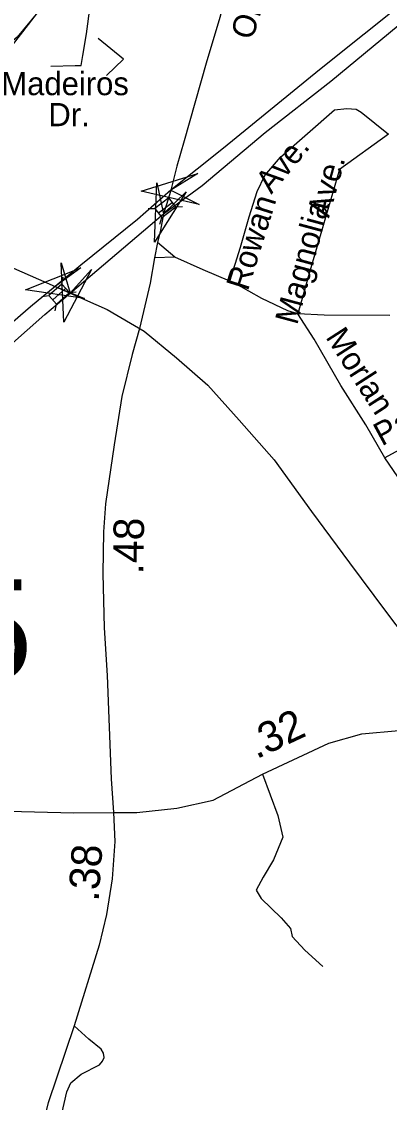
# Model space of a CAD drawing. Extents: x 1473865 to 1648260, y 639067 to 773536.
# Drawn here: x 1561752 to 1563260, y 690440 to 694867 of the extents above; entities that cross this region are included whole.
import ezdxf

# ---------------------------------------------------------------- set-up
doc = ezdxf.new("R2010")
doc.units = 0
for name, color, linetype in [('Exist Railroad Mainline', 7, 'Continuous'), ('Exist Road Non-System Type 51', 7, 'Continuous'), ('Exist Road Non-System Type 51 Label', 7, 'Continuous'), ('Exist Road Primary Interstate Divided Center Attributed', 7, 'Continuous'), ('Exist Road Primary Interstate Structure Standard Bridge CELL', 7, 'Continuous'), ('Exist Road Secondary Mileage Hundredths English Label', 7, 'Continuous'), ('Exist Road Secondary Structure Standard Bridge Attributed CELL', 7, 'Continuous'), ('Exist Road Secondary Structure Standard Bridge Number Label', 7, 'Continuous'), ('Exist Road Secondary Type 51 Attributed', 7, 'Continuous'), ('Exist Road Secondary Type 51 Label', 7, 'Continuous'), ('Exist Road Secondary Type 51 Undivided 4 Lane Attributed', 7, 'Continuous'), ('Exist Utilities Electrical Transmission Line', 7, 'Continuous')]:
    doc.layers.add(name, color=color, linetype=linetype)

msp = doc.modelspace()

# ---------------------------------------------------------------- linework, layer by layer
at = {"layer": 'Exist Railroad Mainline'}
for points in [[(1560991.3, 694176.9), (1561889.2, 693781.9)], [(1561889.2, 693781.9), (1561951.7, 693754.4)], [(1561951.7, 693754.4), (1562103.2, 693687.8), (1562254.4, 693598.3), (1562387.5, 693488.9), (1562514.7, 693377.9), (1562643.1, 693234.5), (1562786.8, 693071.7), (1562939.6, 692859.5), (1563095.9, 692649.8), (1563243.9, 692452.3), (1563366.5, 692289.2)]]:
    msp.add_lwpolyline(points, dxfattribs=at)
at = {"layer": 'Exist Road Non-System Type 51'}
for p, q in [((1562379.9, 693902), (1562309.7, 693961.5)), ((1562379.9, 693902), (1562296.5, 693899.8)), ((1563330, 692950.6), (1563240.6, 693080.3))]:
    msp.add_line(p, q, dxfattribs=at)
for points in [[(1561900.4, 694998.1), (1561818.2, 694905.9), (1561734.3, 694803.6), (1561683.4, 694760.6), (1561635, 694737.6), (1561556.5, 694716.9), (1561496.1, 694696.2), (1561451.5, 694659), (1561414.4, 694607.8), (1561387.3, 694554.1), (1561357.1, 694532.7), (1561323, 694527.4), (1561289.4, 694562.1), (1561256.4, 694608.8)], [(1561871.6, 694684.1), (1561971.8, 694687), (1561996.1, 694687), (1562003.2, 694728.5), (1562017.5, 694816.7), (1562033.2, 694929.8)], [(1562605.6, 693803.2), (1562649.9, 693942.3), (1562684.1, 694067.4), (1562717.9, 694171.2), (1562748.6, 694237), (1562813.1, 694311.4), (1563034.7, 694505.9), (1563085, 694510.4), (1563123.1, 694508.1), (1563144.3, 694495.8), (1563256.4, 694406.1)], [(1563256.4, 694406.1), (1563054.9, 694260.9), (1562930, 693835.5), (1562883.6, 693669.2)], [(1562605.6, 693803.2), (1562496.7, 693849.6), (1562379.9, 693902)], [(1562883.6, 693669.2), (1562843.6, 693682), (1562736.6, 693732.2), (1562629.7, 693792.2)], [(1563240.6, 693080.3), (1563163.1, 693215.7), (1563060.1, 693375.9), (1562951.5, 693566), (1562883.6, 693669.2)], [(1563260.8, 693663.2), (1562992.7, 693663.8), (1562883.6, 693669.2)], [(1563508.6, 693230.4), (1563398, 693165.6), (1563240.6, 693080.3)], [(1562739.3, 691784.2), (1562802.9, 691615.2), (1562823.3, 691525.7), (1562785, 691433.8), (1562741.6, 691362.2), (1562713.5, 691308.6), (1562733.9, 691275.3), (1562815.6, 691196.1), (1562853.9, 691152.7), (1562861.6, 691119.5), (1562912.7, 691063.3), (1562986.7, 690996.9)], [(1561911.2, 690312), (1561916, 690387.9), (1561936.9, 690483.8), (1561953.2, 690519.7), (1561995.6, 690555.2), (1562072, 690594.3), (1562083.3, 690609.3), (1562089.8, 690624.3), (1562087.8, 690642), (1562078.7, 690658.4), (1562027.1, 690698.8), (1561968, 690753.9)]]:
    msp.add_lwpolyline(points, dxfattribs=at)
at = {"layer": 'Exist Road Non-System Type 51 Label'}
msp.add_lwpolyline([(1562100.6, 694645.8), (1562169.6, 694712.2), (1562066.1, 694797.2)], dxfattribs=at)
at = {"layer": 'Exist Road Primary Interstate Divided Center Attributed'}
for points in [[(1562333.3, 694079.4), (1562491.6, 694195.8), (1562750.9, 694412.1), (1563020.1, 694622.3), (1563295.4, 694850.3), (1563550.4, 695052.6), (1563771.3, 695239.5), (1564034.5, 695449.6), (1564789.9, 696074.7), (1565206.8, 696429.2), (1565429.7, 696612.6), (1565532.9, 696690.8)], [(1565415.8, 696678.5), (1565100.8, 696408.2), (1564641.2, 696032.9), (1564404.3, 695836.2), (1564177.5, 695653.5), (1563515.2, 695103.2), (1562972.6, 694668.9), (1562579.7, 694348.7), (1562363.3, 694176.7)], [(1562363.3, 694176.7), (1562227.5, 694055.7), (1561994.6, 693869.1), (1561889.2, 693781.9)], [(1561951.7, 693754.4), (1562333.3, 694079.4)], [(1561889.2, 693781.9), (1561788, 693698.2), (1561621.8, 693554.4), (1561453.6, 693399), (1561268.9, 693219.6), (1561143, 693087.5), (1560981.1, 692936.2), (1560885.4, 692842.6), (1560838.8, 692797.8)], [(1560910.1, 692777.4), (1561119.1, 692976.3), (1561264.4, 693124.3), (1561417.7, 693277.4), (1561628.8, 693474.5), (1561847.6, 693667.1), (1561951.7, 693754.4)]]:
    msp.add_lwpolyline(points, dxfattribs=at)
at = {"layer": 'Exist Road Primary Interstate Structure Standard Bridge CELL'}
for p, q in [((1562355, 694144.9), (1562363.3, 694171.9)), ((1562270.2, 694100.6), (1562298.5, 694101.6)), ((1562312.9, 694082.8), (1562369.4, 694126.2)), ((1562383.6, 694107.7), (1562411.8, 694108.7)), ((1562319.1, 694036.9), (1562327.3, 694064)), ((1561916.7, 693791.8), (1561922.9, 693819.3)), ((1561835.5, 693741.1), (1561863.6, 693744.3)), ((1561879.5, 693726.6), (1561932.5, 693774.2)), ((1561948, 693756.9), (1561976.1, 693760)), ((1561889.2, 693681.4), (1561895.3, 693709))]:
    msp.add_line(p, q, dxfattribs=at)
for points in [[(1562327.3, 694064), (1562383.8, 694107.4), (1562355, 694145), (1562298.5, 694101.6)], [(1561895.3, 693709), (1561948.3, 693756.5), (1561916.6, 693791.8), (1561863.6, 693744.3)]]:
    msp.add_lwpolyline(points, close=True, dxfattribs=at)
at = {"layer": 'Exist Road Secondary Structure Standard Bridge Attributed CELL'}
for points in [[(1562479.2, 694117.9), (1562241.5, 694172.2), (1562474.5, 694244), (1562363.3, 694176.7)], [(1562427.2, 694169.2), (1562297.2, 693962.9), (1562306.6, 694206.6), (1562333.3, 694079.4)], [(1562038, 693851.5), (1561925.1, 693635.4), (1561914.9, 693879.1), (1561951.7, 693754.4)], [(1562009.5, 693732.7), (1561768.2, 693767.5), (1561994.6, 693858), (1561889.2, 693781.9)]]:
    msp.add_lwpolyline(points, close=True, dxfattribs=at)
at = {"layer": 'Exist Road Secondary Type 51 Attributed'}
for points in [[(1563062.7, 698787.7), (1563011.2, 698623), (1562992, 698488.5), (1562986.6, 698202.2), (1563011.6, 697833.8), (1563013.3, 697684.1), (1563037.7, 697118.3), (1563044.1, 696760), (1563039.1, 696672.7), (1563030.5, 696529.5), (1562993.8, 696356.8), (1562971, 696213.2), (1562935.5, 696096.2), (1562905.5, 696000.3), (1562852.6, 695863.5), (1562812.6, 695716.5), (1562613.8, 695065.8), (1562565, 694883.2), (1562508.8, 694696.5), (1562417.7, 694378.2), (1562387.7, 694274.1), (1562363.3, 694176.7)], [(1562363.3, 694176.7), (1562354.8, 694143.8), (1562333.3, 694079.4)], [(1562333.3, 694079.4), (1562321.4, 694012.9), (1562309.7, 693961.5), (1562296.5, 693899.8), (1562278.5, 693794.9), (1562235.7, 693609.4)], [(1562235.7, 693609.4), (1562205.9, 693503.8), (1562162.8, 693331), (1562131, 693133.6), (1562096.5, 692892.1), (1562087.7, 692776.3), (1562085.1, 692606.2), (1562090.8, 692384), (1562103, 692187.9), (1562119.1, 691765.3), (1562128.5, 691627.1)], [(1562128.5, 691627.1), (1562224.5, 691627.8), (1562387.9, 691645.7), (1562537, 691677.2), (1562739.3, 691784.2), (1563011.1, 691911.5), (1563146.9, 691949.1), (1563298.2, 691962.6), (1563339.9, 691965), (1563398.1, 691957.7), (1563739.5, 691902.8)], [(1562128.5, 691627.1), (1562134.3, 691508.9), (1562123.4, 691355.2), (1562100.7, 691209.6), (1562070.3, 691084.2), (1561968, 690753.9), (1561861.2, 690437.7), (1561831.9, 690326.4), (1561815.5, 690204.7), (1561803.1, 690041.3), (1561783.8, 689840.5), (1561768.9, 689671.9)]]:
    msp.add_lwpolyline(points, dxfattribs=at)
at = {"layer": 'Exist Road Secondary Type 51 Undivided 4 Lane Attributed'}
msp.add_lwpolyline([(1560862.2, 691745.4), (1561116.5, 691698.6), (1561255.6, 691671.7), (1561397.8, 691656.2), (1561588.4, 691635.4), (1561966.4, 691626.1), (1562128.5, 691627.1)], dxfattribs=at)
at = {"layer": 'Exist Utilities Electrical Transmission Line'}
msp.add_lwpolyline([(1558671.7, 691520.7), (1558927.8, 691786.8), (1559236.3, 692092.3), (1559433.3, 692285.4), (1559616.1, 692466.6), (1559752, 692598.8), (1560005.9, 692855), (1560312.7, 693172.5), (1560650, 693515.5), (1560897.8, 693769.8), (1561029.8, 693904), (1561111.3, 694006.8), (1561437.6, 694418), (1561592.4, 694611.8), (1561667.8, 694710.7), (1561939.2, 695060.6), (1562165.7, 695353.4), (1562469.4, 695749), (1562573.5, 695879.4), (1562665.2, 695992)], dxfattribs=at)

# ---------------------------------------------------------------- texts
at = {"layer": 'Exist Road Non-System Type 51 Label'}
for s, p in [('Madeiros', (1561669.1, 694565.3)), ('Dr.', (1561861.9, 694438.3))]:
    msp.add_text(s, height=95, dxfattribs=at).set_placement(p)
for s, rotation, p in [('Ave.', 50.2372, (1562775.6, 694157.1)), ('Ave.', 74.4701, (1563011.8, 694059.9)), ('Rowan', 72.5784, (1562679.1, 693760.3)), ('Magnolia', 74.9684, (1562881.1, 693621.1)), ('Morlan', 302.7482, (1562995.7, 693574.5)), ('Park', 28.4444, (1563228.5, 693126.4))]:
    msp.add_text(s, height=95, rotation=rotation, dxfattribs=at).set_placement(p)
at = {"layer": 'Exist Road Secondary Mileage Hundredths English Label'}
for s, rotation, p in [('.48', 89.1112, (1562250.9, 692601.8)), ('.32', 25.1025, (1562714.7, 691844.9)), ('.38', 85.9379, (1562067.4, 691260.9))]:
    msp.add_text(s, height=125, rotation=rotation, dxfattribs=at).set_placement(p)
at = {"layer": 'Exist Road Secondary Structure Standard Bridge Number Label'}
msp.add_text('115', height=410.1, dxfattribs=at).set_placement((1560881.3, 692171.6))
at = {"layer": 'Exist Road Secondary Type 51 Label'}
msp.add_text('Old', height=95, rotation=72.5888, dxfattribs=at).set_placement((1562697.5, 694787.5))

doc.saveas('drawing.dxf')
